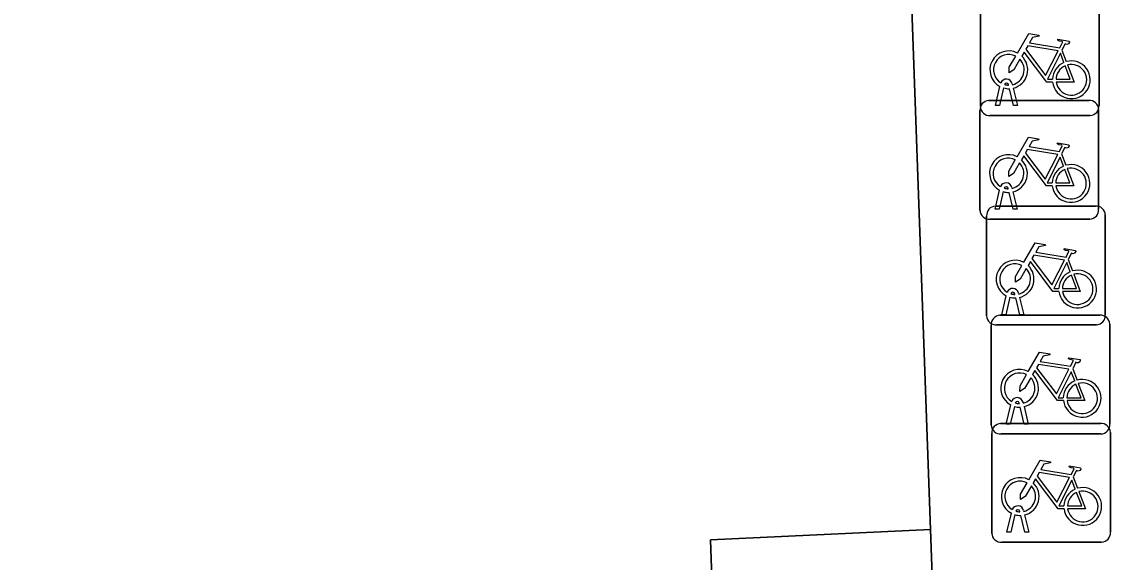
# Model space of a CAD drawing. Extents: x 161084 to 161928, y 385354 to 386522.
# Drawn here: x 161324.9 to 161334.13, y 386436.1 to 386440.64 of the extents above; entities that cross this region are included whole.
import ezdxf

# ---------------------------------------------------------------- set-up
doc = ezdxf.new("R2010")
doc.units = 0
for name, color, linetype in [('IMGEO_Fietsenrek', 7, 'Continuous'), ('IMGEO_Pand', 7, 'Continuous'), ('IMGEO_Voetpad_open', 7, 'Continuous')]:
    doc.layers.add(name, color=color, linetype=linetype)

msp = doc.modelspace()

# ---------------------------------------------------------------- linework, layer by layer
at = {"layer": 'IMGEO_Fietsenrek'}
for p, q in [((161332.9685, 386439.9299), (161332.9685, 386440.7708)), ((161332.9685, 386440.7708), (161332.9685, 386439.9299)), ((161333.9675, 386440.7801), (161333.9675, 386439.9392)), ((161333.9675, 386439.9392), (161333.9675, 386440.7801)), ((161333.6552, 386440.4042), (161333.6915, 386440.309)), ((161333.0955, 386439.9393), (161333.1338, 386440.0993)), ((161333.1642, 386440.0871), (161333.1289, 386439.9393)), ((161333.2059, 386440.1109), (161333.2049, 386440.1152)), ((161333.2366, 386440.1224), (161333.2384, 386440.1145)), ((161333.2454, 386440.0853), (161333.2804, 386439.9393)), ((161333.247, 386439.9393), (161333.2131, 386440.081)), ((161332.9655, 386439.0569), (161332.9655, 386439.8978)), ((161332.9655, 386439.8978), (161332.9655, 386439.0569)), ((161333.0399, 386439.9815), (161333.8808, 386439.9815)), ((161333.8808, 386439.9815), (161333.0399, 386439.9815)), ((161333.1289, 386439.9393), (161333.0955, 386439.9393)), ((161333.2804, 386439.9393), (161333.247, 386439.9393)), ((161333.9645, 386439.9071), (161333.9645, 386439.0662)), ((161333.9645, 386439.0662), (161333.9645, 386439.9071)), ((161333.8931, 386439.8555), (161333.0522, 386439.8555)), ((161333.0522, 386439.8555), (161333.8931, 386439.8555)), ((161333.6522, 386439.5312), (161333.6885, 386439.436)), ((161333.0925, 386439.0663), (161333.1308, 386439.2263)), ((161333.1612, 386439.2141), (161333.1259, 386439.0663)), ((161333.2029, 386439.2379), (161333.2019, 386439.2422)), ((161333.244, 386439.0663), (161333.2101, 386439.208)), ((161333.2336, 386439.2494), (161333.2354, 386439.2415)), ((161333.2424, 386439.2123), (161333.2774, 386439.0663)), ((161333.0959, 386439.0925), (161333.9368, 386439.0925)), ((161333.9368, 386439.0925), (161333.0959, 386439.0925)), ((161333.0215, 386438.1679), (161333.0215, 386439.0088)), ((161333.0215, 386439.0088), (161333.0215, 386438.1679)), ((161333.8901, 386438.9825), (161333.0492, 386438.9825)), ((161333.0492, 386438.9825), (161333.8901, 386438.9825)), ((161333.1259, 386439.0663), (161333.0925, 386439.0663)), ((161333.2774, 386439.0663), (161333.244, 386439.0663)), ((161334.0205, 386439.0181), (161334.0205, 386438.1772)), ((161334.0205, 386438.1772), (161334.0205, 386439.0181)), ((161333.7082, 386438.6422), (161333.7445, 386438.547)), ((161333.1485, 386438.1773), (161333.1868, 386438.3373)), ((161333.2589, 386438.3489), (161333.2579, 386438.3532)), ((161333.2896, 386438.3604), (161333.2914, 386438.3525)), ((161333.2172, 386438.3251), (161333.1819, 386438.1773)), ((161333.3, 386438.1773), (161333.2661, 386438.319)), ((161333.2984, 386438.3233), (161333.3334, 386438.1773)), ((161333.1339, 386438.1735), (161333.9748, 386438.1735)), ((161333.9748, 386438.1735), (161333.1339, 386438.1735)), ((161333.1819, 386438.1773), (161333.1485, 386438.1773)), ((161333.3334, 386438.1773), (161333.3, 386438.1773)), ((161333.0595, 386437.2489), (161333.0595, 386438.0898)), ((161333.0595, 386438.0898), (161333.0595, 386437.2489)), ((161333.9461, 386438.0935), (161333.1052, 386438.0935)), ((161333.1052, 386438.0935), (161333.9461, 386438.0935)), ((161334.0585, 386438.0991), (161334.0585, 386437.2582)), ((161334.0585, 386437.2582), (161334.0585, 386438.0991)), ((161333.7462, 386437.7232), (161333.7825, 386437.628)), ((161333.1865, 386437.2583), (161333.2248, 386437.4183)), ((161333.2552, 386437.4061), (161333.2199, 386437.2583)), ((161333.2969, 386437.4299), (161333.2959, 386437.4342)), ((161333.3276, 386437.4414), (161333.3294, 386437.4335)), ((161333.338, 386437.2583), (161333.3041, 386437.4)), ((161333.3364, 386437.4043), (161333.3714, 386437.2583)), ((161333.1389, 386437.2625), (161333.9798, 386437.2625)), ((161333.9798, 386437.2625), (161333.1389, 386437.2625)), ((161333.2199, 386437.2583), (161333.1865, 386437.2583)), ((161333.3714, 386437.2583), (161333.338, 386437.2583)), ((161333.0645, 386436.3379), (161333.0645, 386437.1788)), ((161333.0645, 386437.1788), (161333.0645, 386436.3379)), ((161333.9841, 386437.1745), (161333.1432, 386437.1745)), ((161333.1432, 386437.1745), (161333.9841, 386437.1745)), ((161334.0635, 386437.1881), (161334.0635, 386436.3472)), ((161334.0635, 386436.3472), (161334.0635, 386437.1881)), ((161333.7512, 386436.8122), (161333.7875, 386436.717)), ((161333.1915, 386436.3473), (161333.2298, 386436.5073)), ((161333.2602, 386436.4951), (161333.2249, 386436.3473)), ((161333.3019, 386436.5189), (161333.3009, 386436.5232)), ((161333.343, 386436.3473), (161333.3091, 386436.489)), ((161333.3326, 386436.5304), (161333.3344, 386436.5225)), ((161333.3414, 386436.4933), (161333.3764, 386436.3473)), ((161333.2249, 386436.3473), (161333.1915, 386436.3473)), ((161333.3764, 386436.3473), (161333.343, 386436.3473)), ((161333.9891, 386436.2635), (161333.1482, 386436.2635)), ((161333.1482, 386436.2635), (161333.9891, 386436.2635))]:
    msp.add_line(p, q, dxfattribs=at)
for points in [[(161333.2811, 386440.3812), (161333.3758, 386440.5447), (161333.462, 386440.5309), (161333.4637, 386440.5222), (161333.4076, 386440.5113), (161333.3814, 386440.466), (161333.6366, 386440.4252)], [(161333.6366, 386440.4252), (161333.6616, 386440.474), (161333.6565, 386440.478), (161333.6333, 386440.4817), (161333.6206, 386440.4892), (161333.6196, 386440.4923), (161333.6218, 386440.4969), (161333.7166, 386440.4818), (161333.7189, 386440.4715), (161333.7095, 386440.4591), (161333.6971, 386440.4527), (161333.6826, 386440.4589), (161333.6552, 386440.4042)], [(161333.5768, 386440.1365), (161333.5271, 386440.1366), (161333.3364, 386440.3883), (161333.3174, 386440.3555)], [(161333.6237, 386440.4), (161333.3669, 386440.441), (161333.3502, 386440.4122), (161333.5172, 386440.1919), (161333.6237, 386440.4)], [(161333.6717, 386440.302), (161333.6424, 386440.3788), (161333.533, 386440.1607), (161333.5757, 386440.1606)], [(161333.3018, 386440.3287), (161333.2502, 386440.2395), (161333.2103, 386440.2135), (161333.2115, 386440.261), (161333.266, 386440.3552)], [(161333.6057, 386440.1605), (161333.7256, 386440.1603), (161333.6824, 386440.2739)], [(161333.7022, 386440.2808), (161333.7572, 386440.1362), (161333.6071, 386440.1365)], [(161333.2781, 386439.5082), (161333.3728, 386439.6717), (161333.459, 386439.6579), (161333.4607, 386439.6492), (161333.4046, 386439.6383), (161333.3784, 386439.593), (161333.6336, 386439.5522)], [(161333.6336, 386439.5522), (161333.6586, 386439.601), (161333.6535, 386439.605), (161333.6303, 386439.6087), (161333.6176, 386439.6162), (161333.6166, 386439.6193), (161333.6188, 386439.6239), (161333.7136, 386439.6088), (161333.7159, 386439.5985), (161333.7065, 386439.5861), (161333.6941, 386439.5797), (161333.6796, 386439.5859), (161333.6522, 386439.5312)], [(161333.6207, 386439.527), (161333.3639, 386439.568), (161333.3472, 386439.5392), (161333.5142, 386439.3189), (161333.6207, 386439.527)], [(161333.2988, 386439.4557), (161333.2472, 386439.3665), (161333.2073, 386439.3405), (161333.2085, 386439.388), (161333.263, 386439.4822)], [(161333.5738, 386439.2635), (161333.5241, 386439.2636), (161333.3334, 386439.5153), (161333.3144, 386439.4825)], [(161333.6687, 386439.429), (161333.6394, 386439.5058), (161333.53, 386439.2877), (161333.5727, 386439.2876)], [(161333.6027, 386439.2875), (161333.7226, 386439.2873), (161333.6794, 386439.4009)], [(161333.6992, 386439.4078), (161333.7542, 386439.2632), (161333.6041, 386439.2635)], [(161333.3341, 386438.6192), (161333.4288, 386438.7827), (161333.515, 386438.7689), (161333.5167, 386438.7602), (161333.4606, 386438.7493), (161333.4344, 386438.704), (161333.6896, 386438.6632)], [(161333.6896, 386438.6632), (161333.7146, 386438.712), (161333.7095, 386438.716), (161333.6863, 386438.7197), (161333.6736, 386438.7272), (161333.6726, 386438.7303), (161333.6748, 386438.7349), (161333.7696, 386438.7198), (161333.7719, 386438.7095), (161333.7625, 386438.6971), (161333.7501, 386438.6907), (161333.7356, 386438.6969), (161333.7082, 386438.6422)], [(161333.6298, 386438.3745), (161333.5801, 386438.3746), (161333.3894, 386438.6263), (161333.3704, 386438.5935)], [(161333.6767, 386438.638), (161333.4199, 386438.679), (161333.4032, 386438.6502), (161333.5702, 386438.4299), (161333.6767, 386438.638)], [(161333.7247, 386438.54), (161333.6954, 386438.6168), (161333.586, 386438.3987), (161333.6287, 386438.3986)], [(161333.3548, 386438.5667), (161333.3032, 386438.4775), (161333.2633, 386438.4515), (161333.2645, 386438.499), (161333.319, 386438.5932)], [(161333.7552, 386438.5188), (161333.8102, 386438.3742), (161333.6601, 386438.3745)], [(161333.6587, 386438.3985), (161333.7786, 386438.3983), (161333.7354, 386438.5119)], [(161333.3721, 386437.7002), (161333.4668, 386437.8637), (161333.553, 386437.8499), (161333.5547, 386437.8412), (161333.4986, 386437.8303), (161333.4724, 386437.785), (161333.7276, 386437.7442)], [(161333.7276, 386437.7442), (161333.7526, 386437.793), (161333.7475, 386437.797), (161333.7243, 386437.8007), (161333.7116, 386437.8082), (161333.7106, 386437.8113), (161333.7128, 386437.8159), (161333.8076, 386437.8008), (161333.8099, 386437.7905), (161333.8005, 386437.7781), (161333.7881, 386437.7717), (161333.7736, 386437.7779), (161333.7462, 386437.7232)], [(161333.6678, 386437.4555), (161333.6181, 386437.4556), (161333.4274, 386437.7073), (161333.4084, 386437.6745)], [(161333.7147, 386437.719), (161333.4579, 386437.76), (161333.4412, 386437.7312), (161333.6082, 386437.5109), (161333.7147, 386437.719)], [(161333.7627, 386437.621), (161333.7334, 386437.6978), (161333.624, 386437.4797), (161333.6667, 386437.4796)], [(161333.3928, 386437.6477), (161333.3412, 386437.5585), (161333.3013, 386437.5325), (161333.3025, 386437.58), (161333.357, 386437.6742)], [(161333.6967, 386437.4795), (161333.8166, 386437.4793), (161333.7734, 386437.5929)], [(161333.7932, 386437.5998), (161333.8482, 386437.4552), (161333.6981, 386437.4555)], [(161333.3771, 386436.7892), (161333.4718, 386436.9527), (161333.558, 386436.9389), (161333.5597, 386436.9302), (161333.5036, 386436.9193), (161333.4774, 386436.874), (161333.7326, 386436.8332)], [(161333.7326, 386436.8332), (161333.7576, 386436.882), (161333.7525, 386436.886), (161333.7293, 386436.8897), (161333.7166, 386436.8972), (161333.7156, 386436.9003), (161333.7178, 386436.9049), (161333.8126, 386436.8898), (161333.8149, 386436.8795), (161333.8055, 386436.8671), (161333.7931, 386436.8607), (161333.7786, 386436.8669), (161333.7512, 386436.8122)], [(161333.3978, 386436.7367), (161333.3462, 386436.6475), (161333.3063, 386436.6215), (161333.3075, 386436.669), (161333.362, 386436.7632)], [(161333.6728, 386436.5445), (161333.6231, 386436.5446), (161333.4324, 386436.7963), (161333.4134, 386436.7635)], [(161333.7197, 386436.808), (161333.4629, 386436.849), (161333.4462, 386436.8202), (161333.6132, 386436.5999), (161333.7197, 386436.808)], [(161333.7677, 386436.71), (161333.7384, 386436.7868), (161333.629, 386436.5687), (161333.6717, 386436.5686)], [(161333.7017, 386436.5685), (161333.8216, 386436.5683), (161333.7784, 386436.6819)], [(161333.7982, 386436.6888), (161333.8532, 386436.5442), (161333.7031, 386436.5445)]]:
    msp.add_lwpolyline(points, dxfattribs=at)
for centre, radius, start, end in [((161333.2081, 386440.2399), 0.159, 62.67661, 242.13685), ((161333.2081, 386440.2399), 0.129, 63.31916, 238.90302), ((161333.2081, 386440.2399), 0.129, 283.60429, 43.43025), ((161333.2081, 386440.2399), 0.159, 283.5766, 46.60424), ((161333.7347, 386440.1559), 0.159, 113.3408, 178.32165), ((161333.7347, 386440.1559), 0.159, 187.0065, 105.77075), ((161333.7347, 386440.1559), 0.129, 113.92302, 177.95563), ((161333.7347, 386440.1559), 0.129, 188.67146, 104.58832), ((161333.1879, 386440.1113), 0.0499, 12.8025, 158.69338), ((161333.2081, 386440.2399), 0.159, 253.99666, 271.78671), ((161333.1879, 386440.1113), 0.0174, 12.8025, 163.45023), ((161333.2081, 386440.2399), 0.129, 253.41502, 269.02044), ((161333.0432, 386439.9036), 0.0779, 92.4484, 184.28452), ((161333.0432, 386439.9036), 0.0779, 92.4484, 184.28452), ((161333.0464, 386439.9332), 0.0779, 182.4484, 274.28452), ((161333.0464, 386439.9332), 0.0779, 182.4484, 274.28452), ((161333.8866, 386439.9038), 0.0779, 2.4484, 94.28452), ((161333.8866, 386439.9038), 0.0779, 2.4484, 94.28452), ((161333.8898, 386439.9334), 0.0779, 272.4484, 4.28452), ((161333.8898, 386439.9334), 0.0779, 272.4484, 4.28452), ((161333.2051, 386439.3669), 0.159, 62.67661, 242.13685), ((161333.2051, 386439.3669), 0.129, 63.31916, 238.90302), ((161333.2051, 386439.3669), 0.129, 283.60429, 43.43025), ((161333.2051, 386439.3669), 0.159, 283.5766, 46.60424), ((161333.7317, 386439.2829), 0.159, 187.0065, 105.77075), ((161333.7317, 386439.2829), 0.159, 113.3408, 178.32165), ((161333.7317, 386439.2829), 0.129, 113.92302, 177.95563), ((161333.7317, 386439.2829), 0.129, 188.67146, 104.58832), ((161333.1849, 386439.2383), 0.0499, 12.8025, 158.69338), ((161333.1849, 386439.2383), 0.0174, 12.8025, 163.45023), ((161333.2051, 386439.3669), 0.159, 253.99666, 271.78671), ((161333.2051, 386439.3669), 0.129, 253.41502, 269.02044), ((161333.0992, 386439.0146), 0.0779, 92.4484, 184.28452), ((161333.0992, 386439.0146), 0.0779, 92.4484, 184.28452), ((161333.9426, 386439.0148), 0.0779, 2.4484, 94.28452), ((161333.9426, 386439.0148), 0.0779, 2.4484, 94.28452), ((161333.0434, 386439.0602), 0.0779, 182.4484, 274.28452), ((161333.0434, 386439.0602), 0.0779, 182.4484, 274.28452), ((161333.8868, 386439.0604), 0.0779, 272.4484, 4.28452), ((161333.8868, 386439.0604), 0.0779, 272.4484, 4.28452), ((161333.2611, 386438.4779), 0.159, 62.67661, 242.13685), ((161333.2611, 386438.4779), 0.129, 63.31916, 238.90302), ((161333.2611, 386438.4779), 0.129, 283.60429, 43.43025), ((161333.2611, 386438.4779), 0.159, 283.5766, 46.60424), ((161333.7877, 386438.3939), 0.159, 113.3408, 178.32165), ((161333.7877, 386438.3939), 0.159, 187.0065, 105.77075), ((161333.7877, 386438.3939), 0.129, 188.67146, 104.58832), ((161333.7877, 386438.3939), 0.129, 113.92302, 177.95563), ((161333.2409, 386438.3493), 0.0499, 12.8025, 158.69338), ((161333.2409, 386438.3493), 0.0174, 12.8025, 163.45023), ((161333.2611, 386438.4779), 0.129, 253.41502, 269.02044), ((161333.2611, 386438.4779), 0.159, 253.99666, 271.78671), ((161333.0994, 386438.1712), 0.0779, 182.4484, 274.28452), ((161333.0994, 386438.1712), 0.0779, 182.4484, 274.28452), ((161333.1372, 386438.0956), 0.0779, 92.4484, 184.28452), ((161333.1372, 386438.0956), 0.0779, 92.4484, 184.28452), ((161333.9428, 386438.1714), 0.0779, 272.4484, 4.28452), ((161333.9428, 386438.1714), 0.0779, 272.4484, 4.28452), ((161333.9806, 386438.0958), 0.0779, 2.4484, 94.28452), ((161333.9806, 386438.0958), 0.0779, 2.4484, 94.28452), ((161333.2991, 386437.5589), 0.159, 62.67661, 242.13685), ((161333.2991, 386437.5589), 0.129, 63.31916, 238.90302), ((161333.2991, 386437.5589), 0.129, 283.60429, 43.43025), ((161333.2991, 386437.5589), 0.159, 283.5766, 46.60424), ((161333.8257, 386437.4749), 0.159, 113.3408, 178.32165), ((161333.8257, 386437.4749), 0.159, 187.0065, 105.77075), ((161333.8257, 386437.4749), 0.129, 113.92302, 177.95563), ((161333.8257, 386437.4749), 0.129, 188.67146, 104.58832), ((161333.2789, 386437.4303), 0.0499, 12.8025, 158.69338), ((161333.2991, 386437.5589), 0.159, 253.99666, 271.78671), ((161333.2789, 386437.4303), 0.0174, 12.8025, 163.45023), ((161333.2991, 386437.5589), 0.129, 253.41502, 269.02044), ((161333.1374, 386437.2522), 0.0779, 182.4484, 274.28452), ((161333.1374, 386437.2522), 0.0779, 182.4484, 274.28452), ((161333.1422, 386437.1846), 0.0779, 92.4484, 184.28452), ((161333.1422, 386437.1846), 0.0779, 92.4484, 184.28452), ((161333.9856, 386437.1848), 0.0779, 2.4484, 94.28452), ((161333.9856, 386437.1848), 0.0779, 2.4484, 94.28452), ((161333.9808, 386437.2524), 0.0779, 272.4484, 4.28452), ((161333.9808, 386437.2524), 0.0779, 272.4484, 4.28452), ((161333.3041, 386436.6479), 0.159, 62.67661, 242.13685), ((161333.3041, 386436.6479), 0.129, 63.31916, 238.90302), ((161333.3041, 386436.6479), 0.159, 283.5766, 46.60424), ((161333.3041, 386436.6479), 0.129, 283.60429, 43.43025), ((161333.8307, 386436.5639), 0.159, 113.3408, 178.32165), ((161333.8307, 386436.5639), 0.159, 187.0065, 105.77075), ((161333.8307, 386436.5639), 0.129, 113.92302, 177.95563), ((161333.8307, 386436.5639), 0.129, 188.67146, 104.58832), ((161333.2839, 386436.5193), 0.0499, 12.8025, 158.69338), ((161333.3041, 386436.6479), 0.159, 253.99666, 271.78671), ((161333.2839, 386436.5193), 0.0174, 12.8025, 163.45023), ((161333.3041, 386436.6479), 0.129, 253.41502, 269.02044), ((161333.1424, 386436.3412), 0.0779, 182.4484, 274.28452), ((161333.1424, 386436.3412), 0.0779, 182.4484, 274.28452), ((161333.9858, 386436.3414), 0.0779, 272.4484, 4.28452), ((161333.9858, 386436.3414), 0.0779, 272.4484, 4.28452)]:
    msp.add_arc(centre, radius, start, end, dxfattribs=at)
at = {"layer": 'IMGEO_Pand'}
msp.add_lwpolyline([(161293.641, 386390.105), (161326.176, 386391.304), (161329.852, 386391.439), (161334.128, 386391.597), (161333.981, 386395.715), (161333.853, 386400.186), (161332.054, 386400.121), (161331.897, 386404.459), (161333.696, 386404.523), (161333.396, 386412.899), (161319.47, 386412.4), (161319.306, 386415.535), (161319.289, 386415.848), (161318.93, 386422.703), (161331.167, 386423.085), (161331.152, 386423.483), (161330.696, 386436.283), (161332.549, 386436.371), (161331.756, 386458.523), (161305.962, 386457.591), (161305.965, 386457.491), (161303.542, 386455.014)], dxfattribs=at)
at = {"layer": 'IMGEO_Voetpad_open'}
msp.add_lwpolyline([(161303.542, 386455.014), (161305.965, 386457.491), (161305.962, 386457.591), (161331.756, 386458.523), (161332.549, 386436.371), (161333.012, 386423.549)], dxfattribs=at)
msp.add_lwpolyline([(161333.012, 386423.549), (161332.549, 386436.371), (161330.696, 386436.283), (161331.152, 386423.483)], close=True, dxfattribs=at)

doc.saveas('drawing.dxf')
